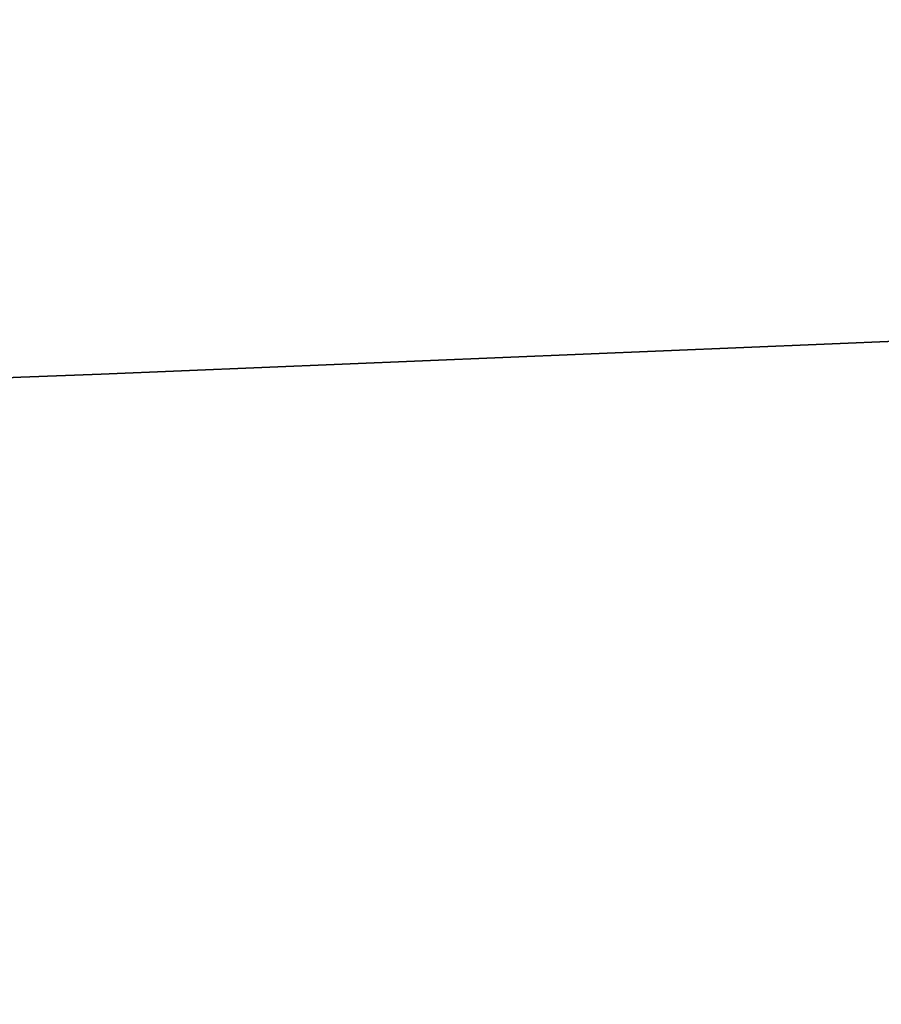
# Model space of a CAD drawing. Header units: millimetres. Extents: x -505 to 505, y 0 to 800.
# Tile 549 of 656: x -150.9 to -149.88, y 339.05 to 340.22. Entities that reach past the tile are written whole.
import ezdxf

# ---------------------------------------------------------------- set-up
doc = ezdxf.new("R2010")
doc.units = ezdxf.units.MM
doc.header["$MEASUREMENT"] = 0
doc.layers.add('IGES level 1', color=255, linetype='Continuous')
doc.layers.add('IGES level 12', color=255, linetype='Continuous')

msp = doc.modelspace()

# ---------------------------------------------------------------- linework, layer by layer
at = {"layer": 'IGES level 1'}
for points in [[(-191.1858, 355.9795, 190.2519), (20.9076, 347.2191, 21.6132), (233.0011, 338.4587, -147.0255)], [(233.0011, 338.4587, -147.0255), (20.9076, 347.2191, 21.6132), (-191.1858, 355.9795, 190.2519)], [(195.4775, 337.9529, -156.7623), (-20.8055, 346.8863, 15.2077), (-237.0886, 355.8198, 187.1776)], [(-237.0886, 355.8198, 187.1776), (-20.8055, 346.8863, 15.2077), (195.4775, 337.9529, -156.7623)]]:
    msp.add_open_spline(points, degree=2, dxfattribs=at)
at = {"layer": 'IGES level 12'}
for points in [[(-233.0011, 338.4587, -147.0255), (-128.9429, 342.7568, -64.2873), (-24.8846, 347.0548, 18.451)], [(-24.8846, 347.0548, 18.451), (-128.9429, 342.7568, -64.2873), (-233.0011, 338.4587, -147.0255)], [(0, 346.027, -1.3351), (-97.7388, 341.9899, -79.0487), (-195.4775, 337.9529, -156.7623)], [(-195.4775, 337.9529, -156.7623), (-97.7388, 341.9899, -79.0487), (0, 346.027, -1.3351)]]:
    msp.add_open_spline(points, degree=2, dxfattribs=at)

doc.saveas('drawing.dxf')
